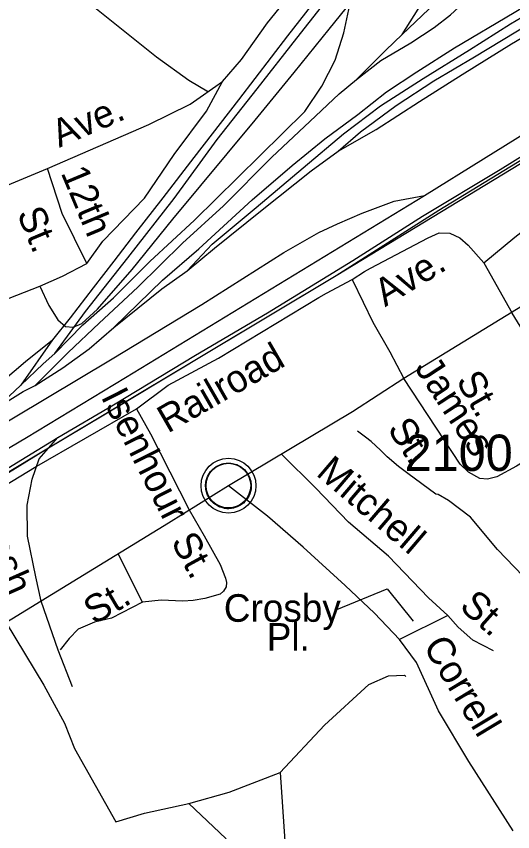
# Model space of a CAD drawing. Extents: x 1473865 to 1648260, y 639067 to 773536.
# Drawn here: x 1571669 to 1573376, y 704472 to 707279 of the extents above; entities that cross this region are included whole.
import ezdxf

# ---------------------------------------------------------------- set-up
doc = ezdxf.new("R2010")
doc.units = 0
for name, color, linetype in [('Exist Boundary Political City Limit New', 7, 'Continuous'), ('Exist Civil Demographics Community CELL', 7, 'Continuous'), ('Exist Hydrographic Misc Water Feature', 7, 'Continuous'), ('Exist Railroad Mainline', 7, 'Continuous'), ('Exist Railroad Siding', 7, 'Continuous'), ('Exist Road Non-System Type 51', 7, 'Continuous'), ('Exist Road Non-System Type 51 Label', 7, 'Continuous'), ('Exist Road Primary US Label', 7, 'Continuous'), ('Exist Road Primary US UnDivided 4 Lane Attributed', 7, 'Continuous'), ('Exist Road Secondary Type 51 Attributed', 7, 'Continuous'), ('Exist Road Secondary Type 51 Label', 7, 'Continuous'), ('Exist Road Secondary Type 51 Number Label', 7, 'Continuous'), ('Map Preparation Boundary City Limit Buffer Line', 7, 'Continuous')]:
    doc.layers.add(name, color=color, linetype=linetype)

msp = doc.modelspace()

# ---------------------------------------------------------------- linework, layer by layer
at = {"layer": 'Exist Boundary Political City Limit New'}
for points in [[(1570138.4, 704843.1), (1570459.8, 704999), (1570922.5, 705283.4), (1571174, 705433.3), (1571489.8, 705615.4), (1571768, 705786.8), (1572046.2, 705952.8), (1572340.5, 706129.4), (1572768.6, 706386.5), (1573121.8, 706611.4), (1573616.7, 706913.8), (1573817.2, 707039.8), (1573817.2, 707039.8), (1574230.1, 707287.5), (1574629.1, 707532.4), (1575229.1, 707878.2), (1575536.2, 708071.8), (1575875.5, 708276.6), (1576487.5, 708665.8), (1576603, 708766.1), (1576702.5, 708858.6), (1576852.4, 708986.4), (1578687.6, 711305.3)], [(1570136.8, 704858.8), (1570137.1, 704857.9), (1570133.5, 704855.5), (1570138.4, 704843.1), (1570459.8, 704999), (1571768, 705786.8), (1572768.6, 706386.5), (1575875.5, 708276.6), (1576487.5, 708665.8), (1576702.5, 708858.6), (1576852.4, 708986.4)]]:
    msp.add_lwpolyline(points, dxfattribs=at)
at = {"layer": 'Exist Civil Demographics Community CELL'}
msp.add_lwpolyline([(1572320.8, 705675.5), (1572321.7, 705681.1), (1572323.5, 705687.7), (1572326.4, 705694.9), (1572329.4, 705700.6), (1572332.7, 705706.4), (1572336.5, 705711.5), (1572340.4, 705715.8), (1572345, 705720.4), (1572350.5, 705725), (1572356, 705728.7), (1572360.9, 705731.6), (1572365.9, 705734), (1572371.4, 705736.3), (1572377, 705738.1), (1572381.3, 705739.3), (1572386.2, 705740), (1572390.3, 705740.7), (1572396.7, 705741), (1572401.1, 705740.9), (1572406.8, 705740.6), (1572411.7, 705739.9), (1572416.6, 705738.9), (1572421.6, 705737.5), (1572426.8, 705735.6), (1572433.4, 705732.7), (1572439.7, 705729.2), (1572444.7, 705725.6), (1572449.9, 705721.6), (1572453.2, 705718.5), (1572457.3, 705714.1), (1572461.2, 705709.4), (1572464.3, 705704.8), (1572467.4, 705699.8), (1572469.9, 705694.6), (1572471.9, 705689.6), (1572473.5, 705684.6), (1572474.7, 705680), (1572475.8, 705674), (1572476.5, 705669.3), (1572476.7, 705663.3), (1572476.5, 705657.5), (1572476, 705651.8), (1572475, 705646.3), (1572473.4, 705640.1), (1572471.5, 705634.3), (1572469.2, 705629.2), (1572466, 705623.2), (1572462.8, 705617.9), (1572459.3, 705613.2), (1572455.1, 705608.5), (1572449.8, 705603.5), (1572444.8, 705599.4), (1572439.8, 705595.9), (1572435.4, 705593.4), (1572428.6, 705590.2), (1572421.5, 705587.5), (1572415.5, 705586), (1572408.9, 705584.7), (1572404.5, 705584.3), (1572400, 705584), (1572394.4, 705584), (1572390.2, 705584.4), (1572384.5, 705585.1), (1572378.6, 705586.4), (1572374, 705587.8), (1572368.8, 705589.6), (1572364.2, 705591.6), (1572360.3, 705593.9), (1572353.5, 705597.9), (1572347.9, 705602.2), (1572343, 705606.7), (1572338.6, 705611.5), (1572335.4, 705615.5), (1572332.4, 705619.7), (1572328.3, 705626.8), (1572326.6, 705630.3), (1572324.9, 705634.3), (1572322.3, 705642.5), (1572320.8, 705649.6), (1572320.1, 705654.7), (1572319.7, 705661.1), (1572319.7, 705665.8), (1572320.2, 705672.2)], close=True, dxfattribs=at)
for centre, radius in [((1572398.4, 705663.1), 94.3), ((1572398.1, 705663.4), 76.7)]:
    msp.add_circle(centre, radius, dxfattribs=at)
at = {"layer": 'Exist Hydrographic Misc Water Feature'}
msp.add_lwpolyline([(1573440.9, 705321.3), (1573323.5, 705443.5), (1573230.6, 705554.5), (1573155.3, 705611.8), (1573119.6, 705632.3), (1573111.6, 705634), (1573015, 705704.9), (1572983.4, 705729.3), (1572944.3, 705762.2), (1572920.8, 705785.6), (1572889.4, 705815), (1572869.6, 705830.1), (1572842.2, 705851.2)], dxfattribs=at)
at = {"layer": 'Exist Railroad Mainline'}
for points in [[(1573072.3, 706662.4), (1573275.5, 706788.3), (1573545.2, 706955.6), (1573796.6, 707107.2), (1574004, 707229), (1574235.4, 707370.8), (1574454.6, 707504.7), (1574609.7, 707605.2), (1574877.3, 707766.4), (1575124.8, 707915.9), (1575372.4, 708065.6), (1575607.8, 708211.1), (1575811, 708333.1), (1576038.4, 708478.9), (1576153.1, 708549.6), (1576316.3, 708652.2)], [(1568122, 703659.7), (1568317.3, 703775.8), (1568593, 703945.1), (1568898.9, 704128), (1569232.9, 704328.8), (1569548.8, 704523.7), (1569880.8, 704722.5), (1570184.8, 704913.6), (1570472.6, 705084.7), (1570798.6, 705285.6), (1571104.4, 705468.5), (1571410.3, 705655.7), (1571704, 705828.8), (1572044.1, 706035.4), (1573072.3, 706662.4)]]:
    msp.add_lwpolyline(points, dxfattribs=at)
at = {"layer": 'Exist Railroad Siding'}
for p, q in [((1572995.7, 707216.2), (1573110.7, 707325.1)), ((1571793.2, 706165.8), (1571683.8, 706008.9)), ((1571599, 705929.8), (1571683.8, 706008.9))]:
    msp.add_line(p, q, dxfattribs=at)
for points in [[(1572003.8, 706207.7), (1572171.4, 706370.2), (1572296.4, 706479), (1572480.1, 706647.1), (1572617.4, 706765.8), (1572730.3, 706856.8), (1572842.8, 706941.3), (1572941.8, 707018.6), (1573046.5, 707087.7), (1573175.4, 707170.3), (1573380.6, 707292.5), (1573529.5, 707382.9), (1573660.3, 707461.7), (1573819.2, 707558.1), (1573972.1, 707652.7), (1574123.2, 707739.1), (1574233.7, 707804.1)], [(1572255.7, 706403.3), (1572342.6, 706494.4), (1572493.8, 706621), (1572655.2, 706757.4), (1572794.4, 706874.1), (1572921.3, 706970.8), (1573068.2, 707065.4), (1573227.3, 707163.9), (1573368.2, 707252.5), (1573505.1, 707333.2), (1573641.8, 707413.8), (1573790.8, 707502.3), (1573925.6, 707589), (1574114.8, 707699.2), (1574249.4, 707779.9)], [(1572775.8, 706814.2), (1572852.4, 706881.5), (1572975.3, 706972.3), (1573104.3, 707057.1), (1573245, 707139.7), (1573436.3, 707255.9), (1573583.1, 707344.4), (1573764.3, 707456.6), (1573967.4, 707578.5), (1574126.4, 707671.2), (1574263.2, 707749.6)], [(1572775.8, 706814.2), (1572906.6, 706889), (1573055.6, 706985.5), (1573202.6, 707078.1), (1573371.6, 707184.4), (1573546.5, 707286.7), (1573713.7, 707389.2), (1573874.5, 707485.6), (1574011.6, 707574.2), (1574160.4, 707662.7), (1574285.1, 707729.6)], [(1572838.3, 707061.7), (1572922.8, 707126.8), (1573025.5, 707187.8), (1573106, 707241), (1573162.3, 707284.5), (1573277.5, 707391.4), (1573382.4, 707492.3), (1573493.5, 707593.3), (1573620.6, 707702)], [(1572830.4, 707503.9), (1572725, 707370.7), (1572601.6, 707212), (1572433.4, 706991.6), (1572279.4, 706793.1), (1572172.1, 706654.2), (1572078.8, 706533.2), (1572004, 706435.8), (1571932.9, 706344.4), (1571854, 706241.4), (1571793.2, 706165.8)], [(1571800.9, 706117.8), (1571897.7, 706216.9), (1572002.7, 706309.8), (1572128, 706434.5), (1572281.4, 706577.1), (1572430.8, 706723.6), (1572661.1, 706951.4), (1572719.9, 707038.9), (1572764.8, 707128.4), (1572795.7, 707222), (1572818.8, 707335.8), (1572825.5, 707411.9), (1572825.9, 707449.9)], [(1571800.9, 706117.8), (1571906.3, 706262.7), (1572052.1, 706447.3), (1572212.1, 706651.7), (1572360, 706854.5), (1572497.6, 707029), (1572633.4, 707203.7), (1572773.1, 707382.4), (1572825.9, 707449.9)], [(1572995.7, 707216.2), (1573050.4, 707303.5), (1573115.4, 707389.1), (1573156, 707448.7)], [(1571811.8, 705828.8), (1572003, 705941), (1572284.8, 706112.2), (1572532.3, 706257.7), (1572826.1, 706438.8), (1573065.4, 706590.5), (1573333.2, 706751.7), (1573554.5, 706889.5), (1573800.1, 707041), (1574053.4, 707190.6), (1574239.1, 707305.9)], [(1572838.3, 707061.7), (1572939.1, 707162.7), (1572995.7, 707216.2)], [(1571733.8, 706008.5), (1571846.8, 706121.3), (1571953.9, 706222.4), (1572087, 706346.9), (1572240.6, 706497.5), (1572381.8, 706626.1), (1572547.5, 706794.4), (1572678.7, 706917.2), (1572779.6, 707012.3), (1572838.3, 707061.7)], [(1572255.7, 706403.3), (1572350.5, 706480.5), (1572513.8, 706612.8), (1572683.2, 706747.1), (1572775.8, 706814.2)], [(1568692.4, 704090.2), (1568942, 704243.6), (1569251.9, 704428.7), (1569571.8, 704625.5), (1569865.6, 704806.6), (1570111.2, 704956.4), (1570411, 705139.4), (1570662.5, 705295), (1570928.2, 705454.3), (1571314.6, 705688.6), (1571658.7, 705897.2), (1571998.8, 706099.8), (1572306.5, 706286.9), (1572588.5, 706466), (1572709.1, 706534.8), (1572773.4, 706564.4), (1572857.8, 706601.5), (1572968.2, 706642.3), (1573072.3, 706662.4)], [(1572003.8, 706207.7), (1572169.1, 706340.3), (1572255.7, 706403.3)], [(1571733.8, 706008.5), (1571828.3, 706069.4), (1571919.1, 706134.6), (1572003.8, 706207.7)], [(1571180.1, 705647.9), (1571295.2, 705748.6), (1571424.2, 705855.5), (1571589.6, 705997.8), (1571700.5, 706090.8), (1571793.2, 706165.8)], [(1571683.8, 706008.9), (1571760.5, 706082.2), (1571800.9, 706117.8)], [(1571599, 705929.8), (1571691.6, 705986.9), (1571733.8, 706008.5)], [(1567763.9, 703443.2), (1567876.1, 703464), (1568030.9, 703534.5), (1568193.9, 703630.8), (1568471.5, 703804.1), (1568741.1, 703963.4), (1568944.3, 704091.3), (1569250.2, 704274.4), (1569485.6, 704417.9), (1569678.8, 704534.1), (1569884, 704656), (1570091.3, 704783.9), (1570316.8, 704923.8), (1570538.2, 705063.6), (1570707.3, 705163.8), (1570906.4, 705283.9), (1571143.7, 705423.5), (1571349.1, 705545.4), (1571542.2, 705663.6), (1571669, 705742.3), (1571811.8, 705828.8)], [(1571861.5, 704970.2), (1571812.8, 705096.8), (1571754.4, 705265.3), (1571735.3, 705349.5), (1571706.5, 705489.8), (1571705.7, 705595.9), (1571722.5, 705685.8), (1571747.1, 705755.5), (1571811.8, 705828.8)]]:
    msp.add_lwpolyline(points, dxfattribs=at)
at = {"layer": 'Exist Road Non-System Type 51'}
for p, q in [((1573277.3, 706430.5), (1573374.2, 706256.5)), ((1572102.7, 705262.5), (1572019.8, 705426.2)), ((1573153.3, 705216.6), (1572986.7, 705133.5))]:
    msp.add_line(p, q, dxfattribs=at)
for points in [[(1571749.4, 706350.4), (1571780.3, 706283.6), (1571811.3, 706234), (1571837.4, 706210.6), (1571864.2, 706208.6), (1571893.8, 706221.7), (1571947.5, 706271.2), (1572067.1, 706407.5), (1572207.3, 706580.2), (1572490.3, 706921.7), (1572624.9, 707085), (1572745.3, 707234.7), (1572861.8, 707380.4), (1572956.3, 707502.6), (1573056.1, 707626.5), (1573176.5, 707700.5)], [(1572329.7, 707017.3), (1572262.1, 707058.3), (1572151.3, 707137.8), (1571737.4, 707469.5), (1571684.2, 707532.4)], [(1571911, 706427.5), (1571966.2, 706505.4), (1572109, 706652.8), (1572211.9, 706802.8), (1572322.8, 706952.9), (1572378.3, 707054.8)], [(1573277.3, 706430.5), (1573383.1, 706518.4), (1573588.3, 706678.6), (1573710.1, 706778.3)], [(1571911, 706427.5), (1571825.8, 706600.3), (1571775.9, 706754.8)], [(1572824.1, 706373), (1572866.7, 706400), (1572886.7, 706412), (1573084.9, 706516), (1573123.3, 706533.5), (1573159.3, 706532.7), (1573194.6, 706516), (1573222.5, 706491.4), (1573277.3, 706430.5)], [(1571749.4, 706350.4), (1571827.9, 706384.2), (1571911, 706427.5)], [(1572081.4, 705927.2), (1572190.9, 706009.1), (1572364.6, 706101.8), (1572708.8, 706311.3), (1572735.5, 706325.6), (1572824.1, 706373)], [(1572824.1, 706373), (1572861.8, 706295.1), (1572895.4, 706225.7), (1572953.4, 706124.5), (1573001.7, 706031.7)], [(1571478.9, 706244.8), (1571618, 706298.2), (1571749.4, 706350.4)], [(1573602.9, 705860.8), (1573547.6, 705963.2), (1573453.1, 706128.2), (1573374.2, 706256.5)], [(1573602.9, 705860.8), (1573389.6, 705730.7), (1573321.4, 705693.3), (1573289.3, 705685.5), (1573263.3, 705687.6), (1573223.5, 705710), (1573195.2, 705737), (1573001.7, 706031.7)], [(1571441.7, 705545.2), (1571551.2, 705617.2), (1571731.3, 705725.8), (1572081.4, 705927.2)], [(1572081.4, 705927.2), (1572129.7, 705842.2), (1572262.8, 705579.6)], [(1573153.3, 705216.6), (1573085.9, 705277.2), (1572948.9, 705420.4), (1572811.8, 705537.7), (1572698.7, 705654.6), (1572580.7, 705771.5)], [(1572986.7, 705133.5), (1572900.9, 705224.8), (1572800.3, 705319.1), (1572655.7, 705451.2), (1572533.1, 705558.1), (1572398.4, 705663.1)], [(1572262.8, 705579.6), (1572315.2, 705490.5), (1572369.3, 705391.5), (1572388.5, 705345.1), (1572391, 705329.5), (1572389.9, 705315.1), (1572381.2, 705300.3), (1572369.4, 705289.5), (1572317.1, 705274.5), (1572277.3, 705267.9), (1572240.9, 705265.9), (1572166.9, 705269.4), (1572102.7, 705262.5)], [(1572102.7, 705262.5), (1571995.6, 705206.6), (1571937.5, 705193.8), (1571880.9, 705168.7), (1571850.3, 705137.3), (1571819.5, 705097.9)], [(1571633.3, 705191.5), (1571763.7, 704976), (1571833.7, 704845.9), (1571868.7, 704758.3), (1572011.2, 704505.6)], [(1573310.3, 705095.2), (1573238.6, 705131.9), (1573188.5, 705176.5), (1573153.3, 705216.6)], [(1573377.8, 704475.5), (1573225.4, 704713.2), (1573120.9, 704888.3), (1573045.4, 705055), (1572986.7, 705133.5)], [(1572576.2, 704675.8), (1572728.7, 704838.4), (1572881.2, 704978.5), (1572948.7, 705008.5), (1573003.7, 705011), (1573008.8, 705006.1)], [(1572011.2, 704505.6), (1572109.6, 704535.6), (1572262, 704569.5), (1572401.2, 704608.2), (1572576.2, 704675.8)], [(1572576.2, 704675.8), (1572603.9, 704271.2)], [(1572262, 704569.5), (1572388.7, 704449), (1572478.7, 704261.3), (1572523.7, 704183.8), (1572641.2, 704024.2)]]:
    msp.add_lwpolyline(points, dxfattribs=at)
at = {"layer": 'Exist Road Non-System Type 51 Label'}
msp.add_lwpolyline([(1572771, 705237.1), (1572944.3, 705308.5), (1573033.5, 705196.3)], dxfattribs=at)
at = {"layer": 'Exist Road Primary US UnDivided 4 Lane Attributed'}
msp.add_lwpolyline([(1567797.9, 705086.8), (1568156, 705239), (1568729.6, 705482.1), (1569339.3, 705729.9), (1569759.7, 705910.1), (1570623, 706268.5), (1570862.4, 706375.3), (1571069.6, 706458.3), (1571244.9, 706536), (1571341.2, 706568.7), (1571395.2, 706597), (1571775.9, 706754.8), (1572124.2, 706906), (1572267.1, 706976.2), (1572378.3, 707054.8), (1572443.2, 707129.9), (1572532.8, 707256.6), (1572587.8, 707323.9), (1572832.2, 707644.7), (1572922, 707771.6), (1573005.2, 707868.3), (1573068, 707925.5), (1573197.2, 708011.7), (1573302.9, 708074.4)], dxfattribs=at)
at = {"layer": 'Exist Road Secondary Type 51 Attributed'}
msp.add_lwpolyline([(1576034.3, 707890.1), (1574879.9, 707194.8), (1574149.1, 706750.6), (1573868.3, 706563.2), (1573001.7, 706031.7), (1572825.5, 705917), (1572398.4, 705663.1), (1572192.3, 705534.4), (1571754.4, 705265.3), (1571334.1, 705008.1), (1571198.1, 704924), (1570978, 704794), (1570746, 704659.9), (1570539.9, 704551.8), (1570279.9, 704421.7), (1570117.9, 704327.6), (1569785.8, 704161.5), (1569056.5, 703788.5), (1568739.2, 703621.9), (1568496, 703496), (1568193.4, 703337), (1568057.4, 703252.9), (1567947.4, 703180.9)], dxfattribs=at)
at = {"layer": 'Map Preparation Boundary City Limit Buffer Line'}
for points in [[(1570138.4, 704843.1), (1570459.8, 704999), (1570922.5, 705283.4), (1571174, 705433.3), (1571489.8, 705615.4), (1571768, 705786.8), (1572046.2, 705952.8), (1572340.5, 706129.4), (1572768.6, 706386.5), (1573121.8, 706611.4), (1573616.7, 706913.8), (1573817.2, 707039.8), (1573817.2, 707039.8), (1574230.1, 707287.5), (1574629.1, 707532.4), (1575229.1, 707878.2), (1575536.2, 708071.8), (1575875.5, 708276.6), (1576487.5, 708665.8), (1576603, 708766.1), (1576702.5, 708858.6), (1576852.4, 708986.4), (1578687.6, 711305.3)], [(1570136.8, 704858.8), (1570137.1, 704857.9), (1570133.5, 704855.5), (1570138.4, 704843.1), (1570459.8, 704999), (1571768, 705786.8), (1572768.6, 706386.5), (1575875.5, 708276.6), (1576487.5, 708665.8), (1576702.5, 708858.6), (1576852.4, 708986.4)]]:
    msp.add_lwpolyline(points, dxfattribs=at)

# ---------------------------------------------------------------- texts
at = {"layer": 'Exist Road Non-System Type 51 Label'}
for s, rotation, p in [('12th', 292.7284, (1571820.5, 706740.5)), ('St.', 292.7284, (1571669.5, 706600.3)), ('Ave.', 31.3333, (1572937.2, 706277.3)), ('Railroad', 29.9177, (1572189.5, 705842.1)), ('James', 303.2979, (1573036.7, 706068)), ('St.', 299.8054, (1573179.4, 706025)), ('Isenhour', 296.8862, (1571958.1, 705969.7)), ('St.', 303.2979, (1572942.8, 705858.6)), ('Mitchell', 319.4671, (1572696.1, 705701.4)), ('Nash', 293.8702, (1571522.6, 705549.9)), ('St.', 298.6379, (1572198.8, 705470.9)), ('St.', 318.3132, (1573189, 705242)), ('Correll', 301.03, (1573066.1, 705111.1))]:
    msp.add_text(s, height=95, rotation=rotation, dxfattribs=at).set_placement(p)
for s, p in [('Crosby', (1572382.4, 705194.6)), ('Pl.', (1572530.1, 705095.1))]:
    msp.add_text(s, height=95, dxfattribs=at).set_placement(p)
at = {"layer": 'Exist Road Primary US Label'}
msp.add_text('Ave.', height=95, rotation=23.4761, dxfattribs=at).set_placement((1571816.1, 706825.9))
at = {"layer": 'Exist Road Secondary Type 51 Label'}
msp.add_text('St.', height=95, rotation=30.4532, dxfattribs=at).set_placement((1571936.2, 705182.6))
at = {"layer": 'Exist Road Secondary Type 51 Number Label'}
msp.add_text('2100', height=125, dxfattribs=at).set_placement((1573004.4, 705714))

doc.saveas('drawing.dxf')
